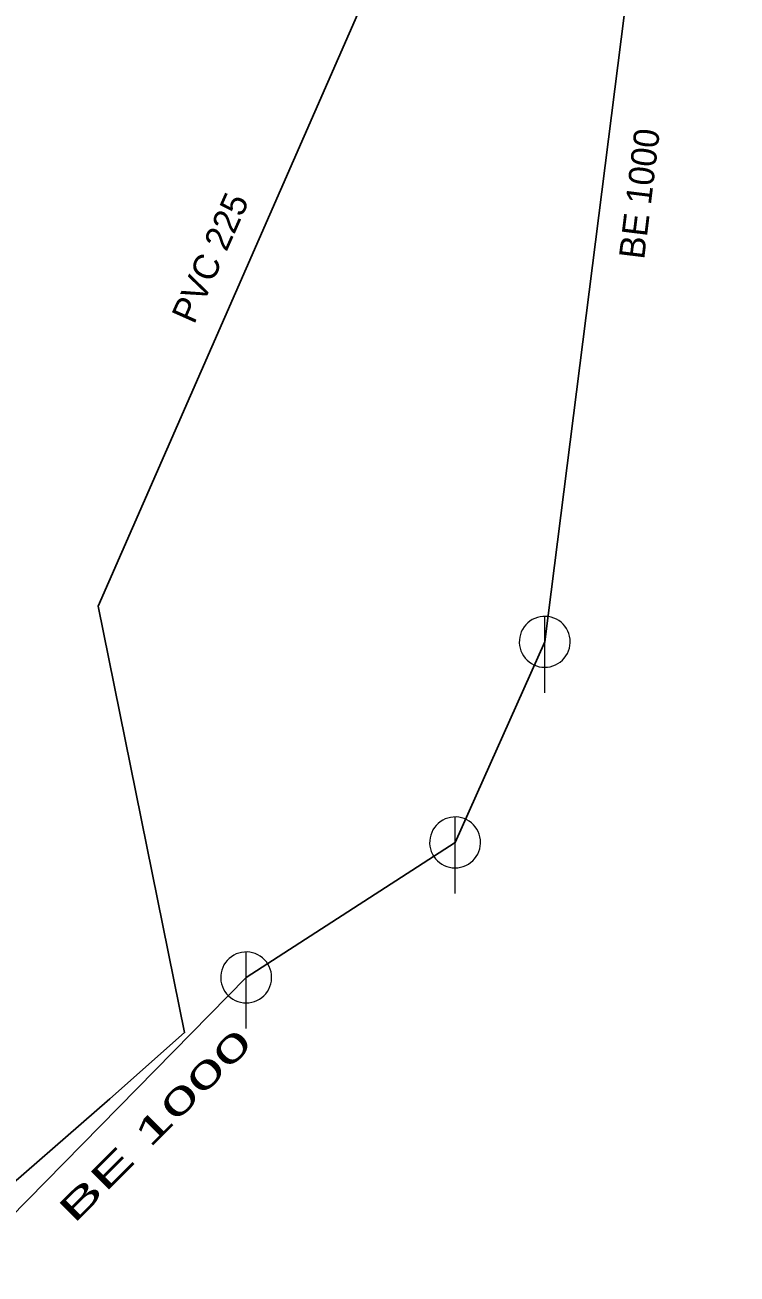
# Model space of a CAD drawing. Extents: x -659250 to -657316, y -997555 to -993684.
# Drawn here: x -658581.14 to -658553.19, y -995187.37 to -995138.35 of the extents above; entities that cross this region are included whole.
import ezdxf

# ---------------------------------------------------------------- set-up
doc = ezdxf.new("R2010")
doc.units = 0
doc.header["$LTSCALE"] = 0.4
doc.layers.add('1', color=7, linetype='Continuous')
for name, color, linetype, lineweight in [('14', 7, 'Continuous', 25), ('17', 7, 'Continuous', 25), ('22', 7, 'Continuous', 13)]:
    doc.layers.add(name, color=color, linetype=linetype, lineweight=lineweight)

msp = doc.modelspace()

# ---------------------------------------------------------------- linework, layer by layer
at = {"layer": '14'}
for points in [[(-658560.739, -995162.557), (-658556, -995125.149), (-658553.19, -995108.68)], [(-658583.91, -995187.37), (-658572.46, -995175.73), (-658564.258, -995170.432), (-658560.739, -995162.557)]]:
    msp.add_lwpolyline(points, dxfattribs=at)
at = {"layer": '17'}
msp.add_lwpolyline([(-658555.365, -995129.711), (-658555.752, -995133.17), (-658566.134, -995133.478), (-658578.265, -995161.16), (-658574.879, -995177.895), (-658577.817, -995180.495), (-658582.833, -995184.859)], dxfattribs=at)
at = {"layer": '22'}
for p, q in [((-658560.739, -995164.558), (-658560.738, -995161.558)), ((-658564.258, -995172.432), (-658564.257, -995169.432)), ((-658572.46, -995177.73), (-658572.459, -995174.73))]:
    msp.add_line(p, q, dxfattribs=at)
for points in [[(-658559.739, -995162.558), (-658559.744, -995162.449), (-658559.762, -995162.341), (-658559.792, -995162.235), (-658559.832, -995162.134), (-658559.884, -995162.037), (-658559.946, -995161.947), (-658560.018, -995161.864), (-658560.098, -995161.79), (-658560.186, -995161.724), (-658560.28, -995161.669), (-658560.38, -995161.624), (-658560.485, -995161.591), (-658560.592, -995161.569), (-658560.701, -995161.559), (-658560.811, -995161.561), (-658560.919, -995161.575), (-658561.026, -995161.6), (-658561.129, -995161.637), (-658561.227, -995161.686), (-658561.319, -995161.744), (-658561.405, -995161.813), (-658561.482, -995161.89), (-658561.551, -995161.976), (-658561.61, -995162.068), (-658561.658, -995162.166), (-658561.695, -995162.269), (-658561.721, -995162.376), (-658561.735, -995162.484), (-658561.738, -995162.594), (-658561.728, -995162.703), (-658561.707, -995162.81), (-658561.673, -995162.914), (-658561.629, -995163.014), (-658561.574, -995163.109), (-658561.508, -995163.197), (-658561.434, -995163.277), (-658561.351, -995163.349), (-658561.261, -995163.411), (-658561.165, -995163.463), (-658561.063, -995163.504), (-658560.958, -995163.534), (-658560.85, -995163.552), (-658560.74, -995163.558), (-658560.631, -995163.552), (-658560.523, -995163.534), (-658560.418, -995163.505), (-658560.316, -995163.464), (-658560.219, -995163.412), (-658560.129, -995163.35), (-658560.046, -995163.279), (-658559.971, -995163.199), (-658559.906, -995163.111), (-658559.85, -995163.017), (-658559.806, -995162.917), (-658559.772, -995162.813), (-658559.75, -995162.705), (-658559.74, -995162.596)], [(-658563.258, -995170.432), (-658563.263, -995170.323), (-658563.281, -995170.215), (-658563.311, -995170.109), (-658563.351, -995170.008), (-658563.403, -995169.911), (-658563.465, -995169.821), (-658563.537, -995169.738), (-658563.617, -995169.664), (-658563.705, -995169.598), (-658563.799, -995169.543), (-658563.899, -995169.498), (-658564.004, -995169.465), (-658564.111, -995169.443), (-658564.22, -995169.433), (-658564.33, -995169.435), (-658564.438, -995169.449), (-658564.545, -995169.474), (-658564.648, -995169.511), (-658564.746, -995169.56), (-658564.838, -995169.618), (-658564.924, -995169.687), (-658565.001, -995169.764), (-658565.07, -995169.85), (-658565.129, -995169.942), (-658565.177, -995170.04), (-658565.214, -995170.143), (-658565.24, -995170.25), (-658565.254, -995170.358), (-658565.257, -995170.468), (-658565.247, -995170.577), (-658565.226, -995170.684), (-658565.192, -995170.788), (-658565.148, -995170.888), (-658565.093, -995170.983), (-658565.027, -995171.071), (-658564.953, -995171.151), (-658564.87, -995171.223), (-658564.78, -995171.285), (-658564.684, -995171.337), (-658564.582, -995171.378), (-658564.477, -995171.408), (-658564.369, -995171.426), (-658564.259, -995171.432), (-658564.15, -995171.426), (-658564.042, -995171.408), (-658563.937, -995171.379), (-658563.835, -995171.338), (-658563.738, -995171.286), (-658563.648, -995171.224), (-658563.565, -995171.153), (-658563.49, -995171.073), (-658563.425, -995170.985), (-658563.369, -995170.891), (-658563.325, -995170.791), (-658563.291, -995170.687), (-658563.269, -995170.579), (-658563.259, -995170.47)], [(-658571.46, -995175.73), (-658571.465, -995175.621), (-658571.483, -995175.513), (-658571.513, -995175.407), (-658571.553, -995175.306), (-658571.605, -995175.209), (-658571.667, -995175.119), (-658571.739, -995175.036), (-658571.819, -995174.962), (-658571.907, -995174.896), (-658572.001, -995174.841), (-658572.101, -995174.796), (-658572.206, -995174.763), (-658572.313, -995174.741), (-658572.422, -995174.731), (-658572.532, -995174.733), (-658572.64, -995174.747), (-658572.747, -995174.772), (-658572.85, -995174.809), (-658572.948, -995174.858), (-658573.04, -995174.916), (-658573.126, -995174.985), (-658573.203, -995175.062), (-658573.272, -995175.148), (-658573.331, -995175.24), (-658573.379, -995175.338), (-658573.416, -995175.441), (-658573.442, -995175.548), (-658573.456, -995175.656), (-658573.459, -995175.766), (-658573.449, -995175.875), (-658573.428, -995175.982), (-658573.394, -995176.086), (-658573.35, -995176.186), (-658573.295, -995176.281), (-658573.229, -995176.369), (-658573.155, -995176.449), (-658573.072, -995176.521), (-658572.982, -995176.583), (-658572.886, -995176.635), (-658572.784, -995176.676), (-658572.679, -995176.706), (-658572.571, -995176.724), (-658572.461, -995176.73), (-658572.352, -995176.724), (-658572.244, -995176.706), (-658572.139, -995176.677), (-658572.037, -995176.636), (-658571.94, -995176.584), (-658571.85, -995176.522), (-658571.767, -995176.451), (-658571.692, -995176.371), (-658571.627, -995176.283), (-658571.571, -995176.189), (-658571.527, -995176.089), (-658571.493, -995175.985), (-658571.471, -995175.877), (-658571.461, -995175.768)]]:
    msp.add_lwpolyline(points, close=True, dxfattribs=at)

# ---------------------------------------------------------------- texts
at = {"layer": '1'}
for s, rotation, p in [('BE 1000 ', 83, (-658556.838, -995147.575)), ('PVC 225 ', 66, (-658574.505, -995150.129))]:
    msp.add_text(s, height=1, rotation=rotation, dxfattribs=at).set_placement(p)
at = {"layer": '1', "width": 1.95}
msp.add_text('BE 1000 ', height=1, rotation=45, dxfattribs=at).set_placement((-658579.223, -995185.436))

doc.saveas('drawing.dxf')
